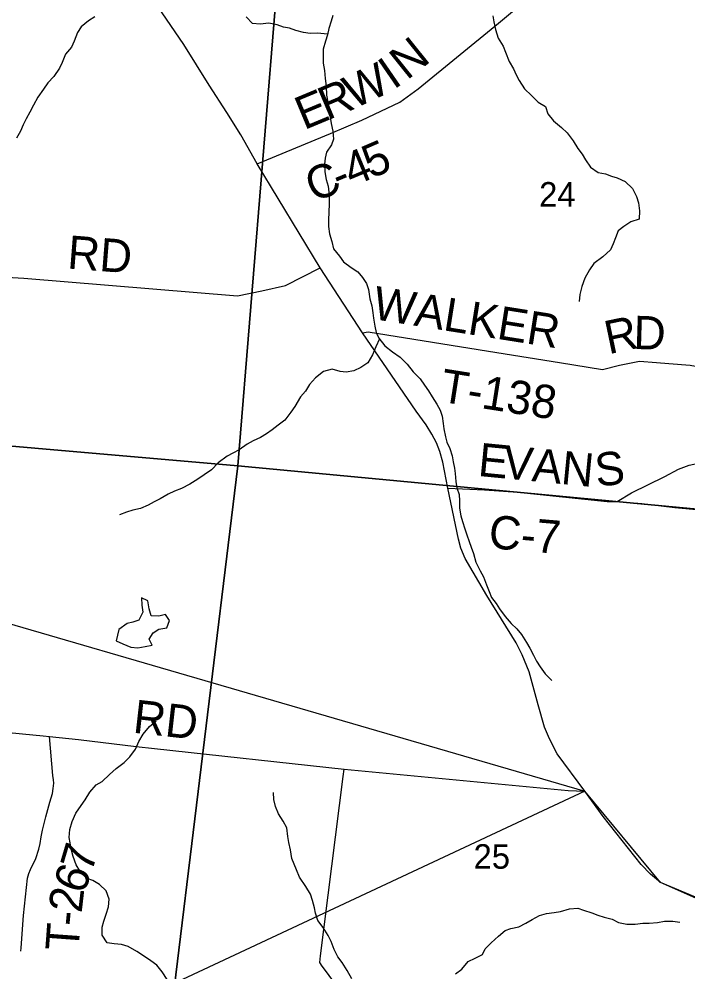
# Model space of a CAD drawing. Extents: x 0 to 42, y 0 to 22.
# Drawn here: x 4.432 to 5.004, y 17.112 to 17.925 of the extents above; entities that cross this region are included whole.
import ezdxf

# ---------------------------------------------------------------- set-up
doc = ezdxf.new("R2010")
doc.units = 0
for name, color, linetype in [('GM_X_County_Road', 7, 'Continuous'), ('GM_X_County_Road_Text', 7, 'Continuous'), ('GM_X_Minor_Lake', 7, 'Continuous'), ('GM_X_Minor_River', 7, 'Continuous'), ('GM_X_Section', 7, 'Continuous'), ('GM_X_Section_Text', 7, 'Continuous'), ('GM_X_State_Route', 7, 'Continuous'), ('GM_X_Township_Road', 7, 'Continuous'), ('GM_X_Township_Road_Text', 7, 'Continuous'), ('SH_Data', 7, 'Continuous')]:
    doc.layers.add(name, color=color, linetype=linetype)

msp = doc.modelspace()

# ---------------------------------------------------------------- linework, layer by layer
at = {"layer": 'GM_X_County_Road'}
for points in [[(4.63561, 17.80179), (4.69832, 17.82776), (4.72485, 17.83901), (4.75732, 17.85441), (4.77317, 17.86587), (4.84161, 17.92186), (4.89586, 17.96725), (4.98086, 18.00667), (5.02064, 18.02691), (5.16751, 18.00075), (5.1704, 18.00991), (5.19606, 18.27082)], [(4.37755, 17.70765), (4.4362, 17.70433), (4.61861, 17.6891), (4.6394, 17.69356), (4.65962, 17.69802), (4.68937, 17.71292)], [(4.79842, 17.52498), (4.8299, 17.52361), (4.85812, 17.52144), (4.9345, 17.51363), (4.943, 17.51364), (4.95549, 17.52081), (4.98386, 17.53483), (4.99546, 17.54101), (5.00455, 17.54467), (5.00871, 17.54555), (5.01817, 17.54631), (5.02162, 17.547)]]:
    msp.add_lwpolyline(points, dxfattribs=at)
at = {"layer": 'GM_X_Minor_Lake'}
for points in [[(4.55275, 17.41597), (4.55087, 17.41558), (4.54483, 17.41577), (4.54313, 17.42203), (4.54199, 17.42885), (4.5367, 17.43131), (4.53709, 17.42505), (4.53784, 17.41899), (4.53445, 17.41217), (4.52935, 17.41046), (4.52444, 17.40932), (4.51746, 17.4042), (4.515, 17.39454)], [(4.515, 17.39454), (4.52086, 17.39189), (4.52747, 17.38905), (4.53351, 17.38848), (4.53974, 17.38981), (4.54579, 17.39095), (4.54333, 17.39606), (4.54673, 17.40137), (4.55164, 17.40441), (4.55824, 17.40573), (4.56069, 17.41199), (4.55729, 17.41691), (4.55275, 17.41597)]]:
    msp.add_lwpolyline(points, dxfattribs=at)
at = {"layer": 'GM_X_Minor_River'}
for points in [[(4.49695, 17.92728), (4.49146, 17.92408), (4.48501, 17.91881), (4.48196, 17.91389), (4.47929, 17.9067), (4.477, 17.90159), (4.47187, 17.89555), (4.46882, 17.88836), (4.46653, 17.88345), (4.46177, 17.87645), (4.45665, 17.87098), (4.45284, 17.8655), (4.44809, 17.8587), (4.44447, 17.85208), (4.44142, 17.84584), (4.43818, 17.84017), (4.43551, 17.83506), (4.43322, 17.82977), (4.4298, 17.82372)], [(4.69562, 17.91253), (4.68718, 17.91354), (4.68075, 17.91319), (4.67509, 17.91398), (4.66848, 17.91571), (4.6632, 17.91763), (4.6581, 17.9186), (4.65263, 17.92052), (4.64546, 17.92207), (4.63808, 17.92115), (4.63147, 17.92156), (4.62621, 17.92746)], [(4.70029, 17.92865), (4.69875, 17.92373), (4.69684, 17.91729), (4.69549, 17.91199), (4.69395, 17.90669), (4.69203, 17.89969), (4.69182, 17.89324), (4.69198, 17.88774), (4.69309, 17.88167), (4.69363, 17.87485), (4.69435, 17.86821), (4.69489, 17.86063), (4.69581, 17.85456), (4.6971, 17.84811), (4.69783, 17.84185), (4.69875, 17.83616), (4.70023, 17.82971), (4.70077, 17.82288), (4.69905, 17.81796), (4.69486, 17.81173), (4.69352, 17.80662), (4.69312, 17.80169), (4.69347, 17.79506), (4.69457, 17.78842), (4.69625, 17.78291), (4.6968, 17.7776), (4.69715, 17.77267), (4.69694, 17.76756), (4.6965, 17.75391), (4.69648, 17.74842), (4.6974, 17.74216), (4.69926, 17.73552), (4.70074, 17.72926), (4.70601, 17.72298), (4.7092, 17.71804), (4.71579, 17.71346), (4.72144, 17.70964), (4.72539, 17.7047), (4.72896, 17.69975), (4.73064, 17.69463), (4.73193, 17.68666), (4.7336, 17.68059), (4.73433, 17.67471), (4.73488, 17.66997), (4.73598, 17.66314), (4.73728, 17.65783), (4.73953, 17.65308), (4.7446, 17.64643), (4.75119, 17.64147), (4.75779, 17.63689), (4.76381, 17.6308), (4.76869, 17.62415), (4.77471, 17.61824), (4.77847, 17.61273), (4.78185, 17.60798), (4.78504, 17.60303), (4.78917, 17.59657), (4.79198, 17.59163)], [(4.8369, 17.92823), (4.83782, 17.92311), (4.83912, 17.91647), (4.84154, 17.90926), (4.84567, 17.90242), (4.84773, 17.89729), (4.85091, 17.88932), (4.85466, 17.88285), (4.8569, 17.87773), (4.85934, 17.87298), (4.86384, 17.86576), (4.86986, 17.86023), (4.8757, 17.85452), (4.88192, 17.85089), (4.88397, 17.84463), (4.88885, 17.83854), (4.89563, 17.83302), (4.90053, 17.82845), (4.90541, 17.82141), (4.90954, 17.81495), (4.9133, 17.8102), (4.91611, 17.80526), (4.92024, 17.79898), (4.92683, 17.79441), (4.93306, 17.79324), (4.93815, 17.79132), (4.94325, 17.78997), (4.95004, 17.78672), (4.95625, 17.78082), (4.95962, 17.77398), (4.9613, 17.76848), (4.96221, 17.76184), (4.9618, 17.75464), (4.9548, 17.7524), (4.94874, 17.74825), (4.944, 17.74467), (4.94171, 17.73862), (4.93979, 17.73351), (4.93732, 17.7284), (4.93086, 17.72237), (4.92309, 17.7169), (4.91948, 17.71123), (4.91548, 17.70424), (4.91299, 17.69705), (4.91126, 17.69042), (4.91067, 17.68417)], [(4.73995, 17.65253), (4.73704, 17.64551), (4.73417, 17.6387), (4.73018, 17.6319), (4.72411, 17.62794), (4.71805, 17.62513), (4.71143, 17.62402), (4.70652, 17.62442), (4.69973, 17.62653), (4.69216, 17.62467), (4.68534, 17.61921), (4.68021, 17.61335), (4.67678, 17.60787), (4.6726, 17.60277), (4.66766, 17.59465), (4.66423, 17.58973), (4.6591, 17.58312), (4.65341, 17.5786), (4.6483, 17.57483), (4.64356, 17.57144), (4.63844, 17.56805), (4.632, 17.56524), (4.62708, 17.56242), (4.62025, 17.55771), (4.61476, 17.5547), (4.60984, 17.55226), (4.60225, 17.54642), (4.59656, 17.54057), (4.59012, 17.53624), (4.58481, 17.53266), (4.57799, 17.52833), (4.57098, 17.52457), (4.56492, 17.52233), (4.55943, 17.5197), (4.55261, 17.51575), (4.5475, 17.51331), (4.54238, 17.51049), (4.53595, 17.50748), (4.52933, 17.50619), (4.52384, 17.50451), (4.51778, 17.50207)], [(4.79198, 17.59163), (4.79366, 17.58651), (4.79439, 17.58025), (4.79512, 17.57551), (4.79642, 17.56887), (4.79772, 17.56413), (4.80015, 17.55881), (4.8022, 17.55255), (4.80312, 17.54742), (4.80405, 17.54211), (4.80478, 17.53737), (4.80513, 17.53055), (4.80605, 17.52524), (4.80811, 17.51954), (4.80846, 17.51404), (4.80843, 17.50779), (4.80954, 17.50134), (4.81103, 17.4966), (4.81289, 17.49033), (4.81457, 17.48502), (4.81662, 17.47951), (4.81849, 17.47458), (4.82036, 17.46926), (4.82222, 17.46187), (4.82596, 17.45427), (4.82878, 17.44933), (4.83139, 17.4423), (4.83363, 17.43661), (4.83588, 17.43167), (4.83983, 17.42654), (4.84245, 17.42179), (4.84752, 17.41532), (4.85241, 17.40942), (4.8573, 17.40485), (4.86144, 17.39991), (4.86557, 17.39326), (4.86838, 17.38832), (4.87176, 17.38224), (4.87419, 17.3773), (4.87738, 17.37236), (4.88151, 17.36628), (4.88716, 17.36075)], [(4.55876, 17.10542), (4.55444, 17.11188), (4.54974, 17.11759), (4.54466, 17.1214), (4.53919, 17.12503), (4.5326, 17.12942), (4.52544, 17.13343), (4.51959, 17.13535), (4.51335, 17.13575), (4.5075, 17.13673), (4.50299, 17.14319), (4.50321, 17.15001), (4.50456, 17.15531), (4.50647, 17.16118), (4.50839, 17.16742), (4.50917, 17.17405), (4.50656, 17.18108), (4.50091, 17.1866), (4.49526, 17.18984), (4.49016, 17.19176), (4.48396, 17.19823), (4.48077, 17.20336), (4.47834, 17.21039), (4.47648, 17.21684), (4.47575, 17.22196), (4.47501, 17.2267), (4.47542, 17.23352), (4.47753, 17.24033), (4.48058, 17.24752), (4.48514, 17.25394), (4.48857, 17.25885), (4.49256, 17.26547), (4.49788, 17.27151), (4.503, 17.27433), (4.50945, 17.28037), (4.51495, 17.28565), (4.52177, 17.29055), (4.52671, 17.29564), (4.53165, 17.30206), (4.53451, 17.30849), (4.53813, 17.31492), (4.54345, 17.32134), (4.54933, 17.32624)], [(4.71636, 17.10586), (4.71242, 17.11308), (4.70811, 17.11992), (4.70454, 17.12486), (4.70135, 17.13094), (4.69874, 17.13777), (4.6963, 17.14309), (4.6918, 17.14974), (4.68729, 17.15583), (4.68543, 17.1619), (4.6845, 17.16664), (4.68283, 17.17271), (4.68115, 17.17822), (4.67721, 17.18487), (4.67177, 17.19285), (4.66915, 17.19912), (4.66709, 17.20386), (4.66522, 17.2088), (4.66412, 17.216), (4.66263, 17.22226), (4.66171, 17.22739), (4.6608, 17.23478), (4.65761, 17.24067), (4.65367, 17.24675), (4.65124, 17.25321), (4.64976, 17.25909), (4.6494, 17.26496)], [(4.805, 17.1102), (4.81031, 17.11435), (4.81582, 17.12077), (4.82188, 17.12358), (4.82794, 17.12678), (4.83023, 17.1317), (4.83554, 17.13679), (4.84161, 17.14245), (4.8473, 17.14716), (4.85222, 17.14884), (4.85903, 17.15033), (4.86509, 17.15352), (4.87059, 17.15653), (4.87684, 17.15992), (4.8827, 17.16178), (4.88932, 17.16251), (4.8948, 17.16344), (4.90237, 17.16568), (4.90955, 17.16621), (4.91446, 17.16468), (4.92144, 17.16218), (4.92653, 17.16045), (4.93201, 17.15853), (4.9388, 17.1568), (4.94427, 17.15412), (4.95126, 17.15258), (4.95844, 17.15254), (4.96505, 17.15346), (4.97034, 17.15363), (4.97753, 17.15416), (4.98358, 17.15528), (4.99057, 17.15524), (4.99661, 17.15427)]]:
    msp.add_lwpolyline(points, dxfattribs=at)
at = {"layer": 'GM_X_Section'}
for points in [[(4.66343, 18.08851), (4.61913, 17.54396), (4.09844, 17.5892), (4.15734, 18.14567)], [(5.16837, 17.9984), (5.14624, 17.766), (5.12031, 17.49685), (4.61913, 17.54396), (4.66343, 18.08851)], [(4.61913, 17.54396), (4.55914, 17.05322), (4.27106, 17.09072), (4.04585, 17.11171), (4.09844, 17.5892)], [(5.12031, 17.49685), (5.09837, 17.26445), (5.07281, 16.99321), (4.55914, 17.05322), (4.61913, 17.54396)]]:
    msp.add_lwpolyline(points, close=True, dxfattribs=at)
at = {"layer": 'GM_X_State_Route'}
msp.add_lwpolyline([(5.03449, 17.16551), (4.98022, 17.1883), (4.97158, 17.1953), (4.96376, 17.20353), (4.93105, 17.24469), (4.91553, 17.26618), (4.89192, 17.29804), (4.8853, 17.31079), (4.88092, 17.32089), (4.87548, 17.33984), (4.8679, 17.36822), (4.86191, 17.38259), (4.85679, 17.39282), (4.83162, 17.43335), (4.81333, 17.46493), (4.80949, 17.47378), (4.80752, 17.48126), (4.79842, 17.52498), (4.7941, 17.54702), (4.79154, 17.55627), (4.78889, 17.56365), (4.78485, 17.57093), (4.77984, 17.57909), (4.77132, 17.59068), (4.72539, 17.65747), (4.68937, 17.71292), (4.63561, 17.80179), (4.62145, 17.82675), (4.60965, 17.84564), (4.59448, 17.86891), (4.5729, 17.90364), (4.54694, 17.94175)], dxfattribs=at)
at = {"layer": 'GM_X_Township_Road'}
for points in [[(4.72539, 17.65747), (4.73025, 17.65827), (4.84031, 17.64067), (4.89387, 17.63229), (4.93056, 17.62611), (4.94504, 17.63003), (4.96223, 17.63335), (4.97671, 17.63214), (4.98719, 17.63137)], [(4.98719, 17.63137), (5.00537, 17.63003), (5.02407, 17.62641), (5.05212, 17.62128), (5.06901, 17.61675), (5.07836, 17.61283), (5.08717, 17.60396), (5.09369, 17.59433), (5.09894, 17.58158), (5.10284, 17.56718)], [(4.943, 17.51364), (4.96427, 17.51181), (4.9925, 17.50853), (5.03267, 17.50481), (5.04312, 17.50398)], [(4.06904, 17.35061), (4.07401, 17.35009), (4.4526, 17.31351)], [(4.4335, 17.12961), (4.43376, 17.13239), (4.43583, 17.15999), (4.43923, 17.19195), (4.44043, 17.19597), (4.44189, 17.19923), (4.44643, 17.20857), (4.44908, 17.21671), (4.45003, 17.2215), (4.45105, 17.22733), (4.45225, 17.23298), (4.45491, 17.24421), (4.45833, 17.25672), (4.46056, 17.26417), (4.46116, 17.26845), (4.46168, 17.27316), (4.46159, 17.27591), (4.46099, 17.27968), (4.45808, 17.31299)], [(4.4526, 17.31351), (4.45808, 17.31299), (4.48284, 17.31018), (4.53204, 17.30437)], [(4.53204, 17.30437), (4.54794, 17.3025), (4.70982, 17.28496), (4.90111, 17.26666), (4.91553, 17.26618)], [(4.74519, 16.93654), (4.75347, 16.98162), (4.75361, 16.9824), (4.75374, 16.99096), (4.75415, 17.01903), (4.75418, 17.02093), (4.75051, 17.02742), (4.72983, 17.06407), (4.72954, 17.06457), (4.72434, 17.07165), (4.69388, 17.11312), (4.69111, 17.11689), (4.68897, 17.11979), (4.68969, 17.12549), (4.70903, 17.27867), (4.70982, 17.28496)]]:
    msp.add_lwpolyline(points, dxfattribs=at)
at = {"layer": 'SH_Data'}
msp.add_lwpolyline([(4.08792, 17.50711), (4.91553, 17.26618), (4.0848, 16.87762), (4.08444, 17.50772)], close=True, dxfattribs=at)
msp.add_lwpolyline([(4.92613, 15.41609), (4.96368, 15.84804), (4.97622, 15.98138), (4.98336, 16.0136), (5.02488, 16.15967), (5.04356, 16.28784), (4.98127, 16.59072), (4.97531, 16.68427), (5.03849, 16.83283), (5.09782, 16.93311), (5.10516, 16.95862), (5.11033, 17.00981), (5.13888, 17.06337), (5.13903, 17.0734), (5.07075, 17.14821), (4.98022, 17.1883), (4.91553, 17.26618)], dxfattribs=at)

# ---------------------------------------------------------------- texts
at = {"layer": 'GM_X_County_Road_Text'}
for s, height, rotation, p in [('N', 0.02841, 38.78306, (4.76349, 17.87278)), ('I', 0.02841, 34.57864, (4.75209, 17.86482)), ('W', 0.02841, 25.16965, (4.71796, 17.84832)), ('R', 0.02841, 22.95234, (4.6954, 17.83874)), ('E', 0.02841, 22.61953, (4.67562, 17.8305)), ('5', 0.02841, 23.31551, (4.733, 17.78895)), ('4', 0.02841, 22.59832, (4.71649, 17.78208)), ('C', 0.02841, 22.42471, (4.68405, 17.76868)), ('-', 0.02841, 22.45219, (4.70563, 17.77759)), ('RD', 0.028409, 355.52573, (4.47276, 17.71253)), ('E', 0.02841, 354.46297, (4.82353, 17.53546)), ('V', 0.02841, 354.46158, (4.84468, 17.53341)), ('A', 0.02841, 354.46158, (4.86956, 17.531)), ('N', 0.02841, 354.46763, (4.89445, 17.52859)), ('S', 0.02841, 5.99377, (4.92557, 17.5262)), ('C-7', 0.028409, 355.12369, (4.83262, 17.47386))]:
    msp.add_text(s, height=height, rotation=rotation, dxfattribs=at).set_placement(p)
at = {"layer": 'GM_X_Section_Text'}
for s, p in [('24', (4.87647, 17.76533)), ('25', (4.82043, 17.19997))]:
    msp.add_text(s, height=0.020928, rotation=0.00001, dxfattribs=at).set_placement(p)
at = {"layer": 'GM_X_Township_Road_Text'}
for s, height, rotation, p in [('WALKER', 0.028409, 350.95998, (4.73323, 17.66952)), ('R', 0.02841, 11.85951, (4.9357, 17.63918)), ('D', 0.02841, 358.24388, (4.95676, 17.64382)), ('T-138', 0.028409, 350.99782, (4.79084, 17.59895)), ('RD', 0.028409, 353.60721, (4.5287, 17.31623)), ('7', 0.02841, 73.48338, (4.494, 17.19577)), ('6', 0.02841, 69.30325, (4.48709, 17.17726)), ('2', 0.02841, 83.30809, (4.48548, 17.16166)), ('-', 0.02841, 84.37872, (4.48436, 17.15019)), ('T', 0.02841, 85.87376, (4.48284, 17.12919))]:
    msp.add_text(s, height=height, rotation=rotation, dxfattribs=at).set_placement(p)

doc.saveas('drawing.dxf')
